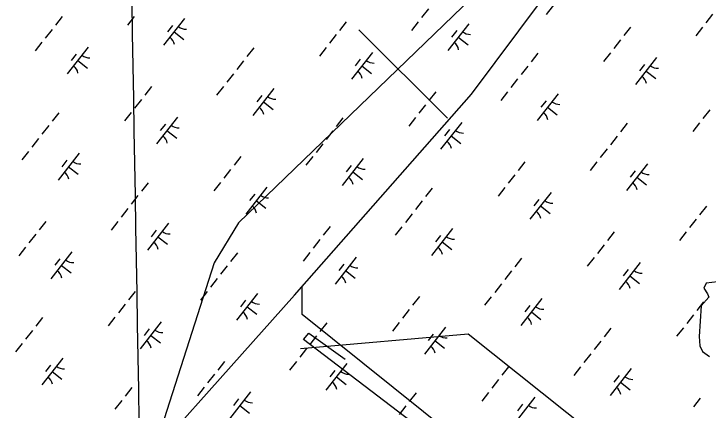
# Model space of a CAD drawing. Extents: x 3896831 to 3918110, y 171006 to 193349.
# Drawn here: x 3909397 to 3910415, y 185832 to 186413 of the extents above; entities that cross this region are included whole.
import ezdxf

# ---------------------------------------------------------------- set-up
doc = ezdxf.new("R2010")
doc.units = 0
for name, color, linetype in [('V-GRID-MAJR', 7, 'Continuous'), ('V-RIVR-EDGE', 7, 'Continuous'), ('V-UTIL-LINE', 7, 'Continuous'), ('V-WETL-SWMP', 7, 'Continuous')]:
    doc.layers.add(name, color=color, linetype=linetype)

msp = doc.modelspace()

# ---------------------------------------------------------------- linework, layer by layer
at = {"layer": 'V-GRID-MAJR'}
msp.add_spline([(3909752.8, 175802), (3909660.5, 181175.4), (3909556.5, 187235.6), (3909500.7, 190486.2)], degree=3, dxfattribs=at)
at = {"layer": 'V-RIVR-EDGE'}
msp.add_lwpolyline([(3910437.1, 186021), (3910412, 186018.3), (3910408.3, 186010.8), (3910413.8, 186002.5), (3910415.7, 185997.8), (3910404.5, 185984.8), (3910401.8, 185940.2), (3910402.7, 185926.3), (3910406.4, 185917.9), (3910416.6, 185910.5)], dxfattribs=at)
at = {"layer": 'V-UTIL-LINE'}
msp.add_line((3909902.8, 186389.4), (3910032.5, 186259.8), dxfattribs=at)
for points in [[(3907581.4, 183502.3), (3907734.6, 183396.3), (3908170.6, 183973.7), (3908524.1, 184327.2), (3908913, 184727.9), (3909396.1, 185399.6), (3909514, 185670.6), (3909808.6, 186000.6), (3910067.8, 186295.2), (3911010.5, 187556.1), (3911470.1, 188145.3)], [(3911670.5, 187980.3), (3909726.1, 186106.6), (3909690.7, 186047.7), (3909490.4, 185423.1), (3908571.2, 184256.5), (3908123.4, 183643.7), (3907157.1, 182394.6), (3906544.4, 181593.3), (3906120.1, 181051.2), (3905460.2, 180002.4), (3904670.7, 178765.1), (3903951.9, 177622.1), (3903445.2, 176832.5), (3902962, 176054.8), (3902856, 175866.2)], [(3910306.5, 185582.2), (3909819.9, 185972), (3909819.5, 186014.4)], [(3902278.5, 176090.1), (3904647.1, 178894.7), (3905719.5, 180143.9), (3906520.8, 181098.4), (3907322.1, 182041.1), (3907534.2, 182300.3), (3908041, 182924.9), (3909514, 184881.1), (3910138.5, 185694.2), (3909821.8, 185935.5), (3909829.3, 185945.1), (3909882.7, 185907)], [(3909817.2, 185922.4), (3910062.8, 185943.9), (3912693.3, 183848.4), (3913007.6, 183856.1)]]:
    msp.add_lwpolyline(points, dxfattribs=at)
at = {"layer": 'V-WETL-SWMP'}
for p, q in [((3910208.4, 186451.2), (3910177.5, 186411.9)), ((3910004.7, 186419.9), (3909994.8, 186407.3)), ((3909467.8, 186408.8), (3909457.9, 186396.2)), ((3909573.3, 186408.7), (3909563.4, 186396.1)), ((3909647.4, 186406), (3909616.6, 186366.6)), ((3910421.4, 186412.2), (3910411.5, 186399.6)), ((3909629.6, 186395.8), (3909622.2, 186386.3)), ((3909884.4, 186401.1), (3909874.6, 186388.5)), ((3909989.9, 186401), (3909980, 186388.4)), ((3910064, 186398.3), (3910033.2, 186358.9)), ((3909453, 186389.9), (3909443.1, 186377.3)), ((3909632, 186386.3), (3909646.1, 186375.2)), ((3910046.3, 186388.1), (3910038.8, 186378.6)), ((3910301.1, 186393.4), (3910291.2, 186380.8)), ((3910406.6, 186393.3), (3910396.7, 186380.7)), ((3909869.6, 186382.2), (3909859.8, 186369.6)), ((3910048.6, 186378.6), (3910062.8, 186367.5)), ((3910286.3, 186374.5), (3910276.4, 186361.9)), ((3909438.2, 186371.1), (3909428.3, 186358.5)), ((3909506, 186364), (3909475.2, 186324.7)), ((3909854.8, 186363.4), (3909845, 186350.8)), ((3909488.2, 186353.8), (3909480.8, 186344.4)), ((3909748.6, 186362.8), (3909738.7, 186350.2)), ((3909922.7, 186356.3), (3909891.8, 186317)), ((3910165.2, 186355.1), (3910155.4, 186342.5)), ((3910271.5, 186355.7), (3910261.6, 186343.1)), ((3909490.6, 186344.3), (3909504.8, 186333.2)), ((3909733.8, 186343.9), (3909723.9, 186331.3)), ((3909904.9, 186346.1), (3909897.5, 186336.7)), ((3910339.3, 186348.6), (3910308.5, 186309.3)), ((3909907.2, 186336.6), (3909921.4, 186325.5)), ((3910150.4, 186336.2), (3910140.6, 186323.6)), ((3910321.5, 186338.4), (3910314.1, 186329)), ((3909719, 186325), (3909709.1, 186312.4)), ((3910323.9, 186328.9), (3910338, 186317.8)), ((3910135.6, 186317.3), (3910125.8, 186304.7)), ((3909598.7, 186306.2), (3909588.9, 186293.6)), ((3909704.2, 186306.1), (3909694.3, 186293.5)), ((3909778.3, 186303.4), (3909747.5, 186264)), ((3909760.5, 186293.2), (3909753.1, 186283.7)), ((3910015.4, 186298.5), (3910005.5, 186285.9)), ((3910120.8, 186298.4), (3910111, 186285.8)), ((3910195, 186295.7), (3910164.1, 186256.3)), ((3909583.9, 186287.3), (3909574, 186274.7)), ((3909762.9, 186283.7), (3909777.1, 186272.6)), ((3910177.2, 186285.5), (3910169.8, 186276)), ((3910000.6, 186279.6), (3909990.7, 186267)), ((3910179.5, 186276), (3910193.7, 186264.9)), ((3910417.2, 186271.9), (3910407.3, 186259.3)), ((3909462.9, 186267.9), (3909453, 186255.3)), ((3909569.1, 186268.4), (3909559.2, 186255.9)), ((3909636.9, 186261.4), (3909606.1, 186222.1)), ((3909879.5, 186260.2), (3909869.7, 186247.6)), ((3909985.8, 186260.7), (3909975.9, 186248.2)), ((3910053.6, 186253.7), (3910022.7, 186214.4)), ((3910296.2, 186252.5), (3910286.3, 186239.9)), ((3910402.4, 186253), (3910392.5, 186240.5)), ((3909448.1, 186249), (3909438.2, 186236.4)), ((3909619.1, 186251.2), (3909611.7, 186241.8)), ((3909621.5, 186241.7), (3909635.7, 186230.6)), ((3909864.7, 186241.3), (3909854.8, 186228.7)), ((3910035.8, 186243.5), (3910028.4, 186234.1)), ((3910038.2, 186234), (3910052.3, 186222.9)), ((3910281.4, 186233.6), (3910271.5, 186221)), ((3909433.3, 186230.1), (3909423.4, 186217.5)), ((3909849.9, 186222.4), (3909840, 186209.8)), ((3909418.5, 186211.2), (3909408.6, 186198.6)), ((3910266.6, 186214.7), (3910256.7, 186202.1)), ((3909492.6, 186208.4), (3909461.8, 186169.1)), ((3909729.6, 186203.6), (3909719.8, 186191)), ((3909835.1, 186203.5), (3909825.2, 186190.9)), ((3909909.2, 186200.7), (3909878.4, 186161.4)), ((3909474.8, 186198.3), (3909467.4, 186188.8)), ((3909891.4, 186190.6), (3909884, 186181.1)), ((3910146.3, 186195.9), (3910136.4, 186183.3)), ((3910251.7, 186195.8), (3910241.9, 186183.2)), ((3910325.9, 186193), (3910295, 186153.7)), ((3909477.2, 186188.8), (3909491.3, 186177.7)), ((3909714.8, 186184.7), (3909705, 186172.1)), ((3909893.8, 186181.1), (3909908, 186170)), ((3910308.1, 186182.9), (3910300.7, 186173.4)), ((3910131.5, 186177), (3910121.6, 186164.4)), ((3910310.5, 186173.4), (3910324.6, 186162.3)), ((3909593.8, 186165.2), (3909583.9, 186152.7)), ((3909700, 186165.8), (3909690.2, 186153.2)), ((3909767.8, 186158.8), (3909737, 186119.4)), ((3910010.4, 186157.5), (3910000.6, 186145)), ((3910116.7, 186158.1), (3910106.8, 186145.5)), ((3910184.5, 186151.1), (3910153.6, 186111.7)), ((3909579, 186146.4), (3909569.1, 186133.8)), ((3909750.1, 186148.6), (3909742.7, 186139.2)), ((3910166.7, 186140.9), (3910159.3, 186131.5)), ((3909752.4, 186139.1), (3909766.6, 186128)), ((3909995.6, 186138.7), (3909985.8, 186126.1)), ((3910169.1, 186131.4), (3910183.2, 186120.3)), ((3910412.3, 186131), (3910402.4, 186118.4)), ((3909564.2, 186127.5), (3909554.3, 186114.9)), ((3909980.8, 186119.8), (3909971, 186107.2)), ((3910397.5, 186112.1), (3910387.6, 186099.5)), ((3909443.9, 186108.7), (3909434, 186096.1)), ((3909549.4, 186108.6), (3909539.5, 186096)), ((3909623.5, 186105.8), (3909592.7, 186066.5)), ((3909860.6, 186101), (3909850.7, 186088.4)), ((3909966, 186100.9), (3909956.2, 186088.3)), ((3909429.1, 186089.8), (3909419.2, 186077.2)), ((3909605.7, 186095.6), (3909598.3, 186086.2)), ((3910040.2, 186098.1), (3910009.3, 186058.8)), ((3910277.2, 186093.3), (3910267.3, 186080.7)), ((3910382.7, 186093.2), (3910372.8, 186080.6)), ((3909608.1, 186086.2), (3909622.3, 186075.1)), ((3909845.8, 186082.1), (3909835.9, 186069.5)), ((3910022.4, 186087.9), (3910015, 186078.5)), ((3910024.7, 186078.5), (3910038.9, 186067.4)), ((3909414.3, 186070.9), (3909404.4, 186058.3)), ((3910262.4, 186074.4), (3910252.5, 186061.8)), ((3909482.1, 186063.9), (3909451.3, 186024.5)), ((3909724.7, 186062.6), (3909714.8, 186050)), ((3909831, 186063.2), (3909821.1, 186050.6)), ((3909464.3, 186053.7), (3909456.9, 186044.3)), ((3909898.8, 186056.2), (3909867.9, 186016.8)), ((3910141.4, 186054.9), (3910131.5, 186042.3)), ((3910247.6, 186055.5), (3910237.7, 186042.9)), ((3910315.4, 186048.5), (3910284.6, 186009.1)), ((3909466.7, 186044.2), (3909480.9, 186033.1)), ((3909709.9, 186043.7), (3909700, 186031.2)), ((3909881, 186046), (3909873.6, 186036.6)), ((3910297.6, 186038.3), (3910290.2, 186028.9)), ((3909883.3, 186036.5), (3909897.5, 186025.4)), ((3910126.6, 186036), (3910116.7, 186023.5)), ((3910300, 186028.8), (3910314.2, 186017.7)), ((3909695.1, 186024.9), (3909685.2, 186012.3)), ((3910111.7, 186017.2), (3910101.9, 186004.6)), ((3909574.8, 186006.1), (3909565, 185993.5)), ((3909680.3, 186006), (3909670.4, 185993.4)), ((3909754.4, 186003.2), (3909723.6, 185963.9)), ((3909991.5, 185998.4), (3909981.6, 185985.8)), ((3910096.9, 185998.3), (3910087.1, 185985.7)), ((3909560, 185987.2), (3909550.2, 185974.6)), ((3909736.6, 185993), (3909729.2, 185983.6)), ((3910171.1, 185995.5), (3910140.2, 185956.2)), ((3910408.1, 185990.7), (3910398.3, 185978.1)), ((3909739, 185983.6), (3909753.2, 185972.5)), ((3909976.7, 185979.5), (3909966.8, 185966.9)), ((3910153.3, 185985.3), (3910145.9, 185975.9)), ((3909439, 185967.7), (3909429.1, 185955.1)), ((3909545.2, 185968.3), (3909535.4, 185955.7)), ((3910155.7, 185975.9), (3910169.8, 185964.8)), ((3910393.3, 185971.8), (3910383.4, 185959.2)), ((3909613, 185961.3), (3909582.2, 185921.9)), ((3909855.6, 185960), (3909845.8, 185947.4)), ((3909961.9, 185960.6), (3909952, 185948)), ((3909424.2, 185948.8), (3909414.3, 185936.2)), ((3909595.3, 185951.1), (3909587.8, 185941.6)), ((3910029.7, 185953.6), (3909998.8, 185914.2)), ((3910272.3, 185952.3), (3910262.4, 185939.7)), ((3910378.5, 185952.9), (3910368.6, 185940.3)), ((3909597.6, 185941.6), (3909611.8, 185930.5)), ((3909840.8, 185941.1), (3909831, 185928.5)), ((3910011.9, 185943.4), (3910004.5, 185933.9)), ((3909409.4, 185929.9), (3909399.5, 185917.4)), ((3910014.3, 185933.9), (3910028.4, 185922.8)), ((3910257.5, 185933.4), (3910247.6, 185920.8)), ((3909826, 185922.2), (3909816.2, 185909.7)), ((3909468.7, 185908.3), (3909437.9, 185869)), ((3910242.7, 185914.5), (3910232.8, 185902)), ((3909450.9, 185898.1), (3909443.5, 185888.7)), ((3909705.8, 185903.5), (3909695.9, 185890.9)), ((3909811.2, 185903.4), (3909801.3, 185890.8)), ((3909885.4, 185900.6), (3909854.5, 185861.3)), ((3910122.4, 185895.8), (3910112.5, 185883.2)), ((3910227.9, 185895.7), (3910218, 185883.1)), ((3909453.3, 185888.6), (3909467.5, 185877.5)), ((3909867.6, 185890.4), (3909860.2, 185881)), ((3910302, 185892.9), (3910271.2, 185853.6)), ((3909691, 185884.6), (3909681.1, 185872)), ((3909869.9, 185880.9), (3909884.1, 185869.8)), ((3910107.6, 185876.9), (3910097.7, 185864.3)), ((3910284.2, 185882.7), (3910276.8, 185873.3)), ((3909569.9, 185865.1), (3909560, 185852.5)), ((3909676.1, 185865.7), (3909666.3, 185853.1)), ((3910286.6, 185873.2), (3910300.7, 185862.1)), ((3909744, 185858.7), (3909713.1, 185819.3)), ((3909986.6, 185857.4), (3909976.7, 185844.8)), ((3910092.8, 185858), (3910082.9, 185845.4)), ((3909555.1, 185846.2), (3909545.2, 185833.6)), ((3909726.2, 185848.5), (3909718.8, 185839)), ((3910160.6, 185851), (3910129.8, 185811.6)), ((3910403.2, 185849.7), (3910393.3, 185837.1)), ((3909728.5, 185839), (3909742.7, 185827.9)), ((3909971.7, 185838.5), (3909961.9, 185825.9)), ((3910142.8, 185840.8), (3910135.4, 185831.3))]:
    msp.add_line(p, q, dxfattribs=at)
for centre, start, end in [((3909649.2, 186407.9), 231.1403, 272.6839), ((3910065.8, 186400.2), 231.1403, 272.6839), ((3909615.1, 186364.4), 11.1403, 52.6839), ((3910031.8, 186356.7), 11.1403, 52.6839), ((3909507.8, 186365.9), 231.1403, 272.6839), ((3909924.5, 186358.2), 231.1403, 272.6839), ((3909473.7, 186322.5), 11.1403, 52.6839), ((3910341.1, 186350.5), 231.1403, 272.6839), ((3909890.4, 186314.8), 11.1403, 52.6839), ((3910307, 186307.1), 11.1403, 52.6839), ((3909780.1, 186305.3), 231.1403, 272.6839), ((3910196.8, 186297.6), 231.1403, 272.6839), ((3909746, 186261.8), 11.1403, 52.6839), ((3910162.7, 186254.1), 11.1403, 52.6839), ((3909638.7, 186263.3), 231.1403, 272.6839), ((3910055.4, 186255.6), 231.1403, 272.6839), ((3909604.7, 186219.8), 11.1403, 52.6839), ((3910021.3, 186212.1), 11.1403, 52.6839), ((3909494.4, 186210.4), 231.1403, 272.6839), ((3909460.3, 186166.9), 11.1403, 52.6839), ((3909911, 186202.7), 231.1403, 272.6839), ((3910327.7, 186195), 231.1403, 272.6839), ((3909877, 186159.2), 11.1403, 52.6839), ((3910293.6, 186151.5), 11.1403, 52.6839), ((3909769.7, 186160.7), 231.1403, 272.6839), ((3909735.6, 186117.2), 11.1403, 52.6839), ((3910186.3, 186153), 231.1403, 272.6839), ((3910152.2, 186109.5), 11.1403, 52.6839), ((3909625.3, 186107.8), 231.1403, 272.6839), ((3910042, 186100.1), 231.1403, 272.6839), ((3909591.2, 186064.3), 11.1403, 52.6839), ((3910007.9, 186056.6), 11.1403, 52.6839), ((3909483.9, 186065.8), 231.1403, 272.6839), ((3909900.6, 186058.1), 231.1403, 272.6839), ((3909449.9, 186022.3), 11.1403, 52.6839), ((3909866.5, 186014.6), 11.1403, 52.6839), ((3910317.2, 186050.4), 231.1403, 272.6839), ((3910283.1, 186006.9), 11.1403, 52.6839), ((3909756.2, 186005.1), 231.1403, 272.6839), ((3910172.9, 185997.4), 231.1403, 272.6839), ((3909722.2, 185961.7), 11.1403, 52.6839), ((3910138.8, 185954), 11.1403, 52.6839), ((3909614.8, 185963.2), 231.1403, 272.6839), ((3910031.5, 185955.5), 231.1403, 272.6839), ((3909580.8, 185919.7), 11.1403, 52.6839), ((3909997.4, 185912), 11.1403, 52.6839), ((3909470.5, 185910.2), 231.1403, 272.6839), ((3909887.2, 185902.5), 231.1403, 272.6839), ((3909436.4, 185866.8), 11.1403, 52.6839), ((3910303.8, 185894.8), 231.1403, 272.6839), ((3909853.1, 185859.1), 11.1403, 52.6839), ((3910269.7, 185851.4), 11.1403, 52.6839), ((3909745.8, 185860.6), 231.1403, 272.6839), ((3910162.4, 185852.9), 231.1403, 272.6839)]:
    msp.add_arc(centre, 17.6, start, end, dxfattribs=at)

doc.saveas('drawing.dxf')
